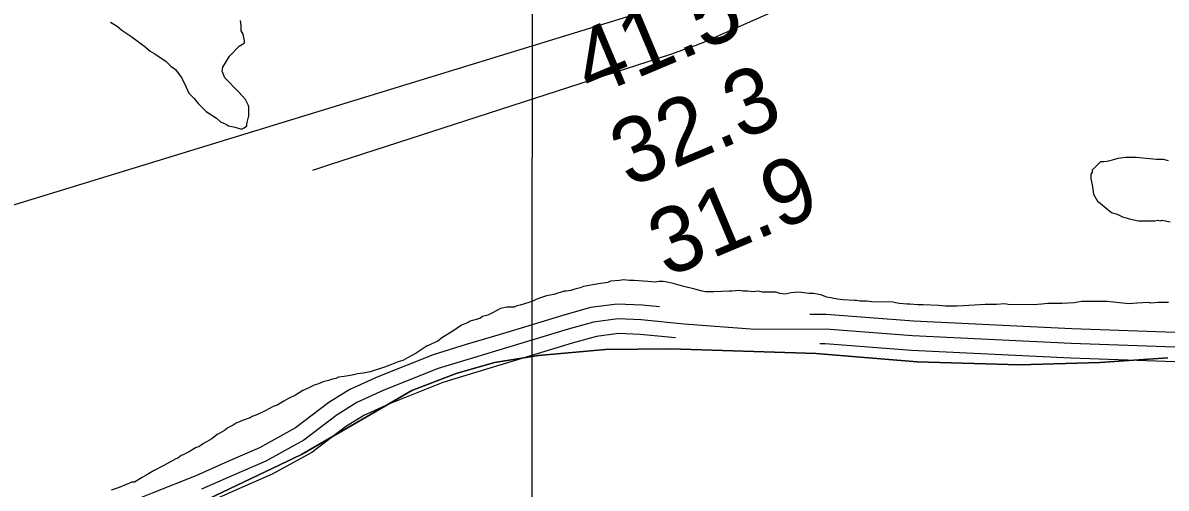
# Model space of a CAD drawing. Extents: x 3219052 to 3256913, y 800770 to 826146.
# Drawn here: x 3248892 to 3250063, y 813225 to 813701 of the extents above; entities that cross this region are included whole.
import ezdxf

# ---------------------------------------------------------------- set-up
doc = ezdxf.new("R2010")
doc.units = 0
for name, color, linetype in [('V-GRID-MAJR', 7, 'Continuous'), ('V-LEVE-TOET', 7, 'Continuous'), ('V-RIVR-RANG', 7, 'Continuous'), ('V-ROAD-CNTR', 7, 'Continuous'), ('V-SITE-VEGE', 7, 'Continuous'), ('V-TOPO-MINR', 7, 'Continuous')]:
    doc.layers.add(name, color=color, linetype=linetype)

msp = doc.modelspace()

# ---------------------------------------------------------------- linework, layer by layer
at = {"layer": 'V-GRID-MAJR'}
msp.add_spline([(3249407.6, 806153), (3249412.9, 812213.3), (3249418.2, 818275.5), (3249423.5, 824337.8), (3249423.5, 824339.7)], degree=3, dxfattribs=at)
at = {"layer": 'V-LEVE-TOET'}
for points in [[(3249081.8, 813213.6), (3249177.5, 813259.4), (3249244.8, 813298.3), (3249290.5, 813324.8), (3249336.1, 813342.2), (3249375.1, 813353.6), (3249420.2, 813360.7), (3249488.8, 813366.9), (3249555.5, 813367.6), (3249704.5, 813362.7), (3249808, 813354.2), (3249912.7, 813351), (3249995.3, 813353.4), (3250064.8, 813358.3)], [(3250064.8, 813358.3), (3249995.3, 813353.4), (3249912.7, 813351), (3249808, 813354.2), (3249704.5, 813362.7), (3249555.5, 813367.6), (3249488.8, 813366.9), (3249420.2, 813360.7), (3249375.1, 813353.6), (3249336.1, 813342.2), (3249290.5, 813324.8), (3249244.8, 813298.3), (3249177.5, 813259.4), (3249081.8, 813213.6)]]:
    msp.add_lwpolyline(points, dxfattribs=at)
at = {"layer": 'V-ROAD-CNTR'}
for points in [[(3249544.2, 813410.5), (3249526.4, 813412.2), (3249500.7, 813413.3), (3249473.5, 813409.7), (3249446.3, 813402.1), (3249386.7, 813383.8), (3249346.1, 813371.8), (3249312.4, 813361.5), (3249255.9, 813339), (3249227.2, 813325.9), (3249205.7, 813312.5), (3249171.6, 813286.7), (3249134.4, 813266.2), (3249102, 813252.1), (3249069.2, 813237.7), (3249024.6, 813219.7), (3248969.9, 813198), (3248932, 813178.4), (3248876.5, 813146.5)], [(3250207.5, 813387.5), (3250180.1, 813373.1), (3250150.2, 813367.8), (3250091.4, 813368.6), (3249965.9, 813373.1), (3249803.3, 813380.8), (3249714.4, 813387.8), (3249642, 813387.3), (3249569.5, 813392.9), (3249525.3, 813397.3), (3249501.4, 813398.3), (3249476.5, 813394.9), (3249450.5, 813387.7), (3249391, 813369.5), (3249350.4, 813357.4), (3249317.4, 813347.3), (3249261.8, 813325.2), (3249234.3, 813312.7), (3249214.2, 813300.1), (3249179.8, 813274.1), (3249141, 813252.7), (3249108, 813238.3), (3249075, 813223.9)], [(3250190.9, 813395.7), (3250175.2, 813387.5), (3250149, 813382.8), (3250091.7, 813383.6), (3249966.5, 813388.1), (3249804.2, 813395.7), (3249714.9, 813402.8), (3249698, 813402.7)], [(3249560.7, 813378.7), (3249524.3, 813382.3), (3249502.1, 813383.2), (3249479.6, 813380.2), (3249454.7, 813373.3), (3249395.3, 813355.1), (3249354.8, 813343), (3249322.4, 813333.1), (3249267.7, 813311.4), (3249241.4, 813299.4), (3249222.7, 813287.7), (3249188, 813261.5), (3249147.7, 813239.2), (3249114, 813224.6), (3249080.8, 813210.1), (3249035.7, 813191.8), (3248982.4, 813170.7), (3248946.4, 813152.1), (3248888.4, 813118.7)], [(3250200.7, 813367), (3250185, 813358.8), (3250151.4, 813352.8), (3250091, 813353.6), (3249965.3, 813358.1), (3249802.3, 813365.8), (3249713.9, 813372.8), (3249708.4, 813372.8)]]:
    msp.add_lwpolyline(points, dxfattribs=at)
at = {"layer": 'V-SITE-VEGE'}
for points in [[(3248981.9, 813701.9), (3248988.8, 813697.7), (3248993.6, 813693.5), (3249003.9, 813686.6), (3249013.5, 813679.6), (3249017, 813676.9), (3249022.5, 813672), (3249027.3, 813669.2), (3249039, 813661.6), (3249043.8, 813656.7), (3249048.6, 813653.3), (3249053.4, 813647), (3249054.8, 813645), (3249059.6, 813635.3), (3249062.3, 813629.1), (3249067.8, 813623.5), (3249071.9, 813618.7), (3249080.1, 813610.3), (3249090.5, 813603.4), (3249094.6, 813599.9), (3249100.8, 813597.1), (3249102.9, 813595.8), (3249109.8, 813594.3), (3249116, 813592.2), (3249118.7, 813593.6), (3249121.5, 813595.7), (3249121.5, 813597.7), (3249123.6, 813606), (3249123.6, 813615), (3249123, 813617.1), (3249120.2, 813622.6), (3249113.4, 813630.2), (3249098.9, 813644.8), (3249096.2, 813651.7), (3249096.9, 813655.8), (3249101.8, 813663.4), (3249103.9, 813666.8), (3249113.6, 813677.1), (3249117, 813679.2), (3249119.1, 813680.6), (3249119.1, 813682.6), (3249117.8, 813689.5), (3249115.7, 813693), (3249115.7, 813698.5), (3249115.1, 813703.3)], [(3250065.4, 813559.8), (3250060.5, 813561.2), (3250053, 813561.2), (3250032.3, 813563.4), (3250021.9, 813563.4), (3250013.6, 813562.1), (3250010.2, 813561.4), (3250005.3, 813560), (3250002.6, 813559.3), (3249999.1, 813558.7), (3249995.7, 813558.7), (3249987.3, 813550.4), (3249987.3, 813548.4), (3249985.9, 813546.3), (3249985.9, 813541.5), (3249987.3, 813535.3), (3249988.6, 813525.6), (3249992.7, 813518.7), (3249995.5, 813516.6), (3250007.2, 813506.9), (3250013.4, 813504.8)], [(3250013.4, 813504.8), (3250018.2, 813502.7), (3250023, 813501.3), (3250025.1, 813500.6), (3250034.7, 813498.5), (3250051.3, 813498.4), (3250054.7, 813499.1), (3250056.8, 813498.4), (3250058.9, 813499.1), (3250067.2, 813497.6)], [(3249709.4, 813422.6), (3249701.8, 813424), (3249697.6, 813424.1), (3249686.6, 813425.5), (3249679, 813424.8), (3249672.8, 813423.5), (3249667.3, 813424.2), (3249663.8, 813425.6), (3249649.3, 813425.6), (3249645.2, 813426.4), (3249640.4, 813425.7), (3249634.2, 813426.4), (3249630, 813426.4), (3249625.9, 813427.1), (3249618.3, 813426.5), (3249615.5, 813426.5), (3249599.7, 813425.9), (3249591.4, 813425.9), (3249587.9, 813426.6), (3249580.3, 813428.7), (3249567.9, 813431.5), (3249558.3, 813434.3), (3249552.1, 813435.7), (3249547.9, 813436.4), (3249543.8, 813436.5), (3249539.7, 813435.8), (3249532.1, 813436.5), (3249518.3, 813437.3), (3249513.4, 813437.3), (3249507.2, 813438), (3249503.1, 813437.3), (3249494.1, 813436.7), (3249491.4, 813435.3), (3249481.7, 813434), (3249466.5, 813431.3), (3249463, 813429.9), (3249457.5, 813428.6), (3249453.4, 813427.2), (3249448.5, 813426.5), (3249446.5, 813426.5), (3249436.1, 813423.1), (3249428.5, 813421.8), (3249420.2, 813419.1), (3249414, 813416.3), (3249410.5, 813415), (3249401.5, 813412.2), (3249398.1, 813411.6), (3249395.3, 813410.2), (3249387.7, 813410.2), (3249381.5, 813408.9), (3249373.9, 813404.8), (3249368.4, 813402), (3249362.8, 813400.7), (3249360.1, 813398.6), (3249350.4, 813395.9), (3249348.3, 813394.5), (3249341.4, 813391.8), (3249332.4, 813385.6), (3249321.3, 813378.8), (3249317.2, 813375.4), (3249311, 813372.6), (3249308.2, 813371.3), (3249306.1, 813370.6), (3249295.1, 813363), (3249286.1, 813358.2), (3249281.2, 813355.5), (3249276.4, 813354.1), (3249268.1, 813350.7), (3249262.6, 813348.7), (3249248, 813343.9), (3249241.1, 813342.6), (3249234.9, 813341.9), (3249229.4, 813340.5), (3249221.1, 813339.2), (3249215.6, 813338.5), (3249212.8, 813337.2), (3249209.4, 813336.5), (3249205.2, 813335.1), (3249199.7, 813333.8), (3249194.9, 813331.7), (3249190.7, 813330.4), (3249183.8, 813327), (3249179, 813324.9), (3249171.3, 813320.1), (3249164.4, 813316.7), (3249159.6, 813313.9), (3249152.7, 813309.8), (3249148.5, 813308.5), (3249140.9, 813304.4), (3249132.6, 813300.3), (3249127.1, 813298.2), (3249125, 813296.8), (3249118.8, 813294.8), (3249110.5, 813291.4), (3249107.7, 813289.3), (3249102.2, 813286.6), (3249098.7, 813283.8), (3249093.9, 813281.1), (3249091.1, 813279.7), (3249085.6, 813275.6), (3249077.3, 813270.8)], [(3250065.4, 813414.8), (3250055.1, 813414.9), (3250047.5, 813414.2), (3250045.4, 813414.9), (3250033, 813414.3), (3250024.7, 813413.6), (3250002.6, 813415.8), (3249976.4, 813415.9), (3249968.8, 813414.6), (3249956.4, 813413.9), (3249941.9, 813414), (3249935.7, 813413.3), (3249926.7, 813412.7), (3249901.2, 813412.8), (3249897.7, 813413.5), (3249889.4, 813412.9), (3249877.7, 813412.9), (3249855.6, 813411.6), (3249848.7, 813411), (3249837, 813411), (3249830.1, 813411.7), (3249814.2, 813412.5), (3249808.7, 813412.5), (3249800.4, 813413.2), (3249797.7, 813413.3), (3249790.1, 813414), (3249785.9, 813414.7), (3249783.2, 813415.4), (3249761.8, 813415.5), (3249756.3, 813416.2), (3249749.4, 813416.2), (3249745.9, 813416.9), (3249743.8, 813416.9), (3249732.1, 813417.7), (3249726.6, 813418.4), (3249715.6, 813420.5), (3249709.4, 813422.6)], [(3249077.3, 813270.8), (3249072.4, 813267.4), (3249069.7, 813266.7), (3249062, 813261.9), (3249060, 813261.2), (3249056.5, 813259.2), (3249054.4, 813258.5), (3249051, 813255.8), (3249048.9, 813255.1), (3249036.5, 813248.2), (3249026.1, 813242.8), (3249019.2, 813238.7), (3249014.3, 813235.9), (3249006.7, 813231.1), (3249003.9, 813231.1), (3248990.8, 813225.7), (3248982.5, 813222.9)]]:
    msp.add_lwpolyline(points, dxfattribs=at)
at = {"layer": 'V-TOPO-MINR'}
msp.add_lwpolyline([(3248876.3, 813512.8), (3249541.7, 813716.6), (3249551.4, 813719.5), (3249561.1, 813722.4), (3249570.9, 813725.2), (3249580.6, 813728), (3249590.4, 813730.5), (3249600.2, 813732.9), (3249610.1, 813735), (3249620.1, 813737), (3249691.2, 813749.9), (3249699.3, 813746.6), (3249703.7, 813742.2), (3249702.5, 813736.1), (3249697.6, 813728.9), (3249604.6, 813687.6), (3249592.5, 813682.4), (3249580.3, 813677.5), (3249567.9, 813673), (3249555.4, 813668.8), (3249206.1, 813555.8), (3249188.9, 813550)], dxfattribs=at)

# ---------------------------------------------------------------- texts
at = {"layer": 'V-RIVR-RANG'}
for s, p in [('41.5', (3249473.8, 813624.2)), ('32.3', (3249512.8, 813532.1)), ('31.9', (3249551.6, 813440))]:
    msp.add_text(s, height=67, rotation=22.8383, dxfattribs=at).set_placement(p)

doc.saveas('drawing.dxf')
